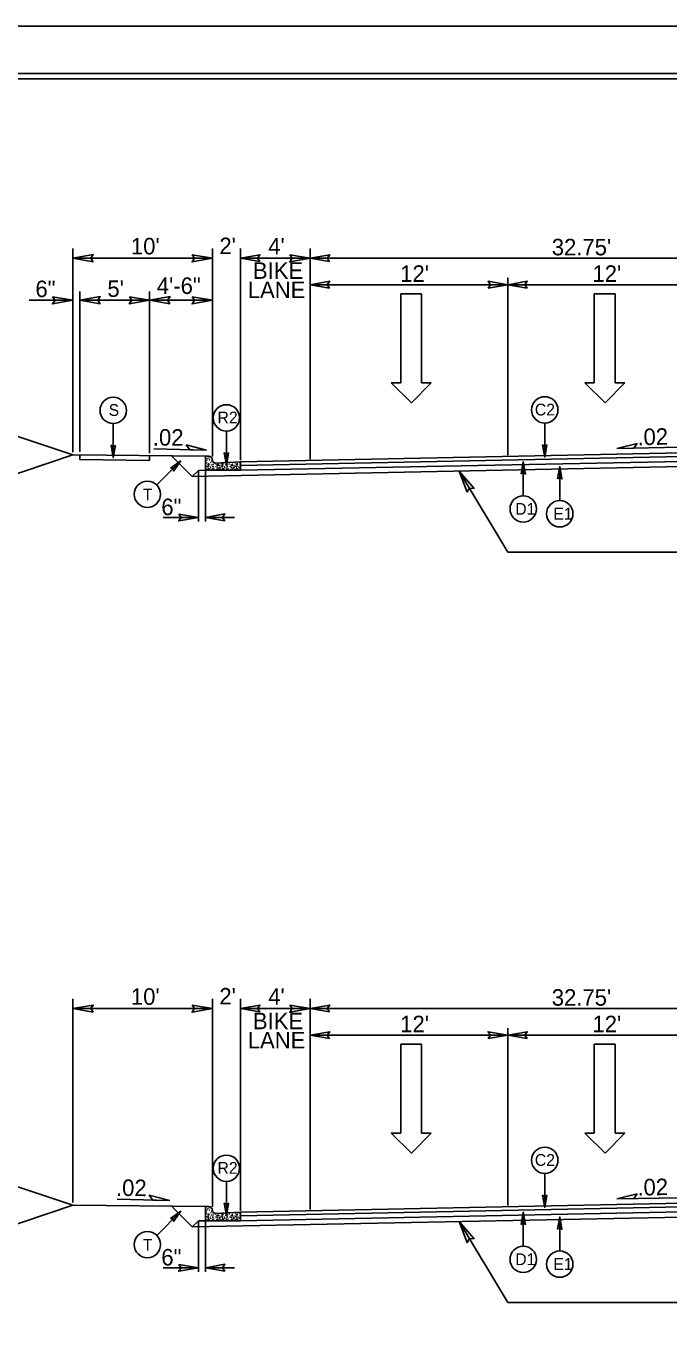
# Model space of a CAD drawing. Extents: x 957297 to 961629, y 830661 to 840840.
# Drawn here: x 959105 to 959409, y 837689 to 838306 of the extents above; entities that cross this region are included whole.
import ezdxf

# ---------------------------------------------------------------- set-up
doc = ezdxf.new("R2010")
doc.units = 0
for name, color, linetype in [('Old_Level_1', 7, 'Continuous'), ('Old_Level_11', 7, 'Continuous'), ('Old_Level_3', 7, 'Continuous'), ('Prop Dimension Text', 7, 'Continuous'), ('Prop Lane Arrow CELL', 7, 'Continuous'), ('Sheet Plot Border Inside CELL', 7, 'Continuous'), ('Sheet Plot Border Outside CELL', 7, 'Continuous'), ('Sheet Typical CELL', 7, 'Continuous'), ('Typical ID Circle CELL', 7, 'Continuous'), ('Typical Terminator CELL', 7, 'Continuous'), ('Typical Text ID Circle CELL', 7, 'Continuous')]:
    doc.layers.add(name, color=color, linetype=linetype)

# ---------------------------------------------------------------- blocks, each defined once
blk = doc.blocks.new('Lane Arrow Through')
at = {"layer": 'Prop Lane Arrow CELL'}
for p, q in [((-3.15, 1.6), (-3.15, 3.1)), ((-3.15, 3.1), (0, 0)), ((-17.15, 1.6), (-3.15, 1.6)), ((-17.15, -1.7), (-17.15, 1.6)), ((0, 0), (-3.15, -3.2)), ((-3.15, -1.7), (-17.15, -1.7)), ((-3.15, -3.2), (-3.15, -1.7))]:
    blk.add_line(p, q, dxfattribs=at)

msp = doc.modelspace()

# ---------------------------------------------------------------- linework, layer by layer
at = {"layer": 'Old_Level_1'}
for p, q in [((959127.17, 838104.82), (959127.17, 838201.14)), ((959193.21, 838102.83), (959193.21, 838201.14)), ((959206.42, 838100.98), (959206.42, 838201.14)), ((959239.42, 838201.14), (959239.42, 838101.52)), ((959127.17, 838196.51), (959193.21, 838196.51)), ((959206.42, 838196.51), (959239.42, 838196.51)), ((959239.42, 838196.51), (959494.54, 838196.51)), ((959332.9, 838187.33), (959332.9, 838103.42)), ((959130.47, 838180.83), (959130.47, 838104.96)), ((959163.49, 838180.83), (959163.49, 838104.33)), ((959239.42, 838183.97), (959332.9, 838183.97)), ((959332.9, 838183.97), (959426.38, 838183.97)), ((959127.17, 838176.66), (959106.5, 838176.66)), ((959130.47, 838176.66), (959163.49, 838176.66)), ((959163.49, 838176.66), (959193.21, 838176.66)), ((959127.17, 838103.52), (959049.98, 838129.25)), ((959165.47, 838106.35), (959190.45, 838105.85)), ((959414.71, 838107.12), (959384.5, 838106.51)), ((959049.98, 838077.78), (959127.17, 838103.52)), ((959127.17, 838103.52), (959190.13, 838102.89)), ((959130.47, 838103.48), (959130.47, 838101.3)), ((959130.47, 838101.3), (959163.49, 838100.97)), ((959163.49, 838103.15), (959163.49, 838100.97)), ((959183.65, 838093.3), (959173.9, 838103.05)), ((959494.54, 838106.06), (959206.42, 838100.23)), ((959494.54, 838104.34), (959206.42, 838098.51)), ((959494.54, 838102.08), (959206.42, 838096.25)), ((959494.54, 838099.58), (959183.65, 838093.3)), ((959186.54, 838096.19), (959183.65, 838093.3)), ((959189.84, 838096.25), (959186.54, 838096.19)), ((959186.54, 838072.03), (959186.54, 838095.99)), ((959189.84, 838072.03), (959189.84, 838095.99)), ((959332.9, 838057.59), (959309.9, 838095.85)), ((959169.94, 838073.99), (959186.54, 838073.99)), ((959189.84, 838073.99), (959203.57, 838073.99)), ((959332.9, 838057.59), (959459, 838057.59)), ((959127.17, 837750.06), (959127.17, 837846.37)), ((959127.17, 837841.75), (959193.21, 837841.75)), ((959193.21, 837748.07), (959193.21, 837846.37)), ((959206.42, 837746.21), (959206.42, 837846.37)), ((959206.42, 837841.75), (959239.42, 837841.75)), ((959239.42, 837846.37), (959239.42, 837746.76)), ((959239.42, 837841.75), (959494.54, 837841.75)), ((959239.42, 837829.21), (959332.9, 837829.21)), ((959332.9, 837832.57), (959332.9, 837748.66)), ((959332.9, 837829.21), (959426.38, 837829.21)), ((959127.17, 837748.75), (959049.98, 837774.48)), ((959049.98, 837723.02), (959127.17, 837748.75)), ((959127.17, 837748.75), (959190.13, 837748.12)), ((959148.05, 837751.59), (959173.02, 837751.09)), ((959494.54, 837751.3), (959206.42, 837745.47)), ((959494.54, 837749.57), (959206.42, 837743.75)), ((959414.71, 837752.36), (959384.5, 837751.75)), ((959183.65, 837738.53), (959173.9, 837748.29)), ((959494.54, 837744.82), (959183.65, 837738.53)), ((959494.54, 837747.32), (959206.42, 837741.49)), ((959186.54, 837741.42), (959183.65, 837738.53)), ((959189.84, 837741.49), (959186.54, 837741.42)), ((959186.54, 837717.27), (959186.54, 837741.23)), ((959189.84, 837717.27), (959189.84, 837741.23)), ((959332.9, 837702.82), (959309.9, 837741.09)), ((959169.94, 837719.23), (959186.54, 837719.23)), ((959189.84, 837719.23), (959203.57, 837719.23)), ((959332.9, 837702.82), (959459, 837702.82))]:
    msp.add_line(p, q, dxfattribs=at)
at = {"layer": 'Old_Level_11'}
for p, q in [((959182.44, 838106.01), (959180.71, 838108.27)), ((959180.71, 838108.27), (959190.45, 838105.85)), ((959384.5, 838106.51), (959394.25, 838108.94)), ((959392.52, 838106.67), (959384.5, 838106.51)), ((959394.25, 838108.94), (959392.52, 838106.67)), ((959190.45, 838105.85), (959182.44, 838106.01)), ((959165.02, 837751.25), (959163.29, 837753.51)), ((959163.29, 837753.51), (959173.02, 837751.09)), ((959173.02, 837751.09), (959165.02, 837751.25)), ((959384.5, 837751.75), (959394.25, 837754.17)), ((959392.52, 837751.91), (959384.5, 837751.75)), ((959394.25, 837754.17), (959392.52, 837751.91))]:
    msp.add_line(p, q, dxfattribs=at)
for points in [[(959136.78, 838194.86), (959127.17, 838196.51), (959136.83, 838198.22), (959135.61, 838196.51)], [(959183.6, 838198.17), (959193.21, 838196.51), (959183.54, 838194.8), (959184.77, 838196.51)], [(959229.81, 838198.17), (959239.42, 838196.51), (959229.75, 838194.8), (959230.98, 838196.51)], [(959117.56, 838178.32), (959127.17, 838176.66), (959117.5, 838174.94), (959118.73, 838176.66)], [(959140.08, 838175.01), (959130.47, 838176.66), (959140.13, 838178.37), (959138.91, 838176.66)], [(959153.88, 838178.32), (959163.49, 838176.66), (959153.82, 838174.94), (959155.05, 838176.66)], [(959173.1, 838175.01), (959163.49, 838176.66), (959173.15, 838178.37), (959171.93, 838176.66)], [(959183.6, 838178.32), (959193.21, 838176.66), (959183.54, 838174.94), (959184.77, 838176.66)], [(959313.78, 838085.85), (959309.9, 838095.85), (959316.98, 838087.71), (959314.68, 838087.89)], [(959136.78, 837840.1), (959127.17, 837841.75), (959136.83, 837843.46), (959135.61, 837841.75)], [(959183.6, 837843.41), (959193.21, 837841.75), (959183.54, 837840.03), (959184.77, 837841.75)], [(959229.81, 837843.41), (959239.42, 837841.75), (959229.75, 837840.03), (959230.98, 837841.75)], [(959313.78, 837731.08), (959309.9, 837741.09), (959316.98, 837732.95), (959314.68, 837733.13)]]:
    msp.add_lwpolyline(points, close=True, dxfattribs=at)
at = {"layer": 'Old_Level_3'}
for p, q in [((959189.84, 838099.57), (959189.84, 838102.6)), ((959190.13, 838102.89), (959191.5, 838102.89)), ((959193.29, 838100.84), (959193.18, 838100.69)), ((959193.18, 838100.69), (959193.33, 838100.73)), ((959194.88, 838099.66), (959206.42, 838100.23)), ((959206.42, 838100.23), (959206.42, 838096.25)), ((959189.84, 838096.25), (959189.84, 838099.57)), ((959206.42, 838096.25), (959189.84, 838096.25)), ((959191.03, 838096.63), (959191.5, 838097.29)), ((959191.67, 838096.67), (959191.03, 838096.63)), ((959191.12, 838099.34), (959191.12, 838098.76)), ((959191.7, 838099.31), (959191.12, 838099.34)), ((959191.12, 838098.76), (959191.7, 838099.31)), ((959191.5, 838097.29), (959191.67, 838096.67)), ((959194.88, 838099.66), (959194.88, 838099.66)), ((959195.15, 838096.37), (959195.49, 838096.97)), ((959196.04, 838096.58), (959195.15, 838096.37)), ((959195.34, 838098.93), (959195.43, 838098.44)), ((959196.16, 838098.7), (959195.34, 838098.93)), ((959195.43, 838098.44), (959196.16, 838098.7)), ((959195.49, 838096.97), (959196.04, 838096.58)), ((959197.76, 838096.63), (959198.22, 838097.29)), ((959198.4, 838096.67), (959197.76, 838096.63)), ((959197.85, 838099.34), (959197.85, 838098.76)), ((959198.43, 838099.31), (959197.85, 838099.34)), ((959197.85, 838098.76), (959198.43, 838099.31)), ((959198.22, 838097.29), (959198.4, 838096.67)), ((959201.88, 838096.37), (959202.22, 838096.97)), ((959202.78, 838096.58), (959201.88, 838096.37)), ((959202.06, 838098.93), (959202.16, 838098.44)), ((959202.9, 838098.7), (959202.06, 838098.93)), ((959202.16, 838098.44), (959202.9, 838098.7)), ((959202.22, 838096.97), (959202.78, 838096.58)), ((959204.49, 838096.63), (959204.95, 838097.29)), ((959205.13, 838096.67), (959204.49, 838096.63)), ((959204.58, 838099.34), (959204.58, 838098.76)), ((959205.16, 838099.31), (959204.58, 838099.34)), ((959204.58, 838098.76), (959205.16, 838099.31)), ((959204.95, 838097.29), (959205.13, 838096.67)), ((959189.84, 837744.81), (959189.84, 837747.84)), ((959189.84, 837741.49), (959189.84, 837744.81)), ((959190.13, 837748.12), (959191.5, 837748.12)), ((959191.03, 837741.87), (959191.5, 837742.52)), ((959191.12, 837744.57), (959191.12, 837743.99)), ((959191.7, 837744.55), (959191.12, 837744.57)), ((959191.12, 837743.99), (959191.7, 837744.55)), ((959191.5, 837742.52), (959191.67, 837741.91)), ((959193.29, 837746.08), (959193.18, 837745.93)), ((959193.18, 837745.93), (959193.33, 837745.97)), ((959194.88, 837744.9), (959206.42, 837745.47)), ((959194.88, 837744.9), (959194.88, 837744.9)), ((959195.15, 837741.6), (959195.49, 837742.21)), ((959195.34, 837744.17), (959195.43, 837743.68)), ((959196.16, 837743.94), (959195.34, 837744.17)), ((959195.43, 837743.68), (959196.16, 837743.94)), ((959195.49, 837742.21), (959196.04, 837741.82)), ((959197.76, 837741.87), (959198.22, 837742.52)), ((959197.85, 837744.57), (959197.85, 837743.99)), ((959198.43, 837744.55), (959197.85, 837744.57)), ((959197.85, 837743.99), (959198.43, 837744.55)), ((959198.22, 837742.52), (959198.4, 837741.91)), ((959201.88, 837741.6), (959202.22, 837742.21)), ((959202.06, 837744.17), (959202.16, 837743.68)), ((959202.9, 837743.94), (959202.06, 837744.17)), ((959202.16, 837743.68), (959202.9, 837743.94)), ((959202.22, 837742.21), (959202.78, 837741.82)), ((959204.49, 837741.87), (959204.95, 837742.52)), ((959204.58, 837744.57), (959204.58, 837743.99)), ((959205.16, 837744.55), (959204.58, 837744.57)), ((959204.58, 837743.99), (959205.16, 837744.55)), ((959204.95, 837742.52), (959205.13, 837741.91)), ((959206.42, 837745.47), (959206.42, 837741.49)), ((959206.42, 837741.49), (959189.84, 837741.49)), ((959191.67, 837741.91), (959191.03, 837741.87)), ((959196.04, 837741.82), (959195.15, 837741.6)), ((959198.4, 837741.91), (959197.76, 837741.87)), ((959202.78, 837741.82), (959201.88, 837741.6)), ((959205.13, 837741.91), (959204.49, 837741.87))]:
    msp.add_line(p, q, dxfattribs=at)
for centre in [(959189.9, 838101.15), (959190.66, 838101.06), (959190.82, 838101.8), (959191.68, 838102.17), (959191.83, 838101.25), (959192.48, 838099.95), (959192.78, 838102.05), (959192.81, 838100.75), (959205.93, 838099.95), (959189.99, 838098.57), (959190.02, 838096.39), (959190.11, 838097.5), (959190.54, 838099.77), (959190.54, 838096.64), (959190.69, 838098.17), (959191.21, 838097.71), (959191.46, 838098.26), (959192.26, 838097.92), (959192.41, 838097.38), (959192.75, 838098.85), (959193.21, 838096.91), (959193.37, 838097.84), (959193.46, 838098.11), (959193.49, 838098.91), (959193.58, 838099.92), (959193.89, 838097.07), (959194.57, 838099.31), (959194.84, 838097.95), (959195.49, 838097.68), (959196.01, 838099.15), (959196.44, 838097.16), (959196.54, 838097.68), (959196.72, 838098.57), (959196.75, 838096.39), (959196.84, 838097.5), (959197.27, 838096.64), (959197.42, 838098.17), (959197.94, 838097.71), (959198.19, 838098.26), (959198.99, 838097.92), (959199.14, 838097.38), (959199.48, 838098.85), (959199.94, 838096.91), (959200.1, 838097.84), (959200.19, 838098.11), (959200.22, 838098.91), (959200.62, 838097.07), (959201.3, 838099.31), (959201.57, 838097.95), (959202.22, 838097.68), (959202.74, 838099.15), (959203.17, 838097.16), (959203.26, 838097.68), (959203.45, 838098.57), (959203.48, 838096.39), (959203.56, 838097.5), (959204, 838099.77), (959204, 838096.64), (959204.15, 838098.17), (959204.67, 838097.71), (959204.92, 838098.26), (959205.72, 838097.92), (959205.87, 838097.38), (959206.21, 838098.85), (959189.9, 837746.39), (959189.99, 837743.81), (959190.11, 837742.74), (959190.54, 837745.01), (959190.66, 837746.3), (959190.69, 837743.41), (959190.82, 837747.04), (959191.21, 837742.95), (959191.46, 837743.5), (959191.68, 837747.41), (959191.83, 837746.48), (959192.26, 837743.16), (959192.41, 837742.61), (959192.48, 837745.19), (959192.75, 837744.08), (959192.78, 837747.28), (959192.81, 837745.99), (959193.21, 837742.15), (959193.37, 837743.08), (959193.46, 837743.35), (959193.49, 837744.15), (959193.58, 837745.16), (959193.89, 837742.31), (959194.57, 837744.55), (959194.84, 837743.19), (959195.49, 837742.92), (959196.01, 837744.39), (959196.44, 837742.4), (959196.54, 837742.92), (959196.72, 837743.81), (959196.84, 837742.74), (959197.42, 837743.41), (959197.94, 837742.95), (959198.19, 837743.5), (959198.99, 837743.16), (959199.14, 837742.61), (959199.48, 837744.08), (959199.94, 837742.15), (959200.1, 837743.08), (959200.19, 837743.35), (959200.22, 837744.15), (959200.62, 837742.31), (959201.3, 837744.55), (959201.57, 837743.19), (959202.22, 837742.92), (959202.74, 837744.39), (959203.17, 837742.4), (959203.26, 837742.92), (959203.45, 837743.81), (959203.56, 837742.74), (959204, 837745.01), (959204.15, 837743.41), (959204.67, 837742.95), (959204.92, 837743.5), (959205.72, 837743.16), (959205.87, 837742.61), (959205.93, 837745.19), (959206.21, 837744.08), (959190.02, 837741.63), (959190.54, 837741.88), (959196.75, 837741.63), (959197.27, 837741.88), (959203.48, 837741.63), (959204, 837741.88)]:
    msp.add_circle(centre, 0.0432, dxfattribs=at)
for centre, radius, start, end in [((959190.13, 838102.6), 0.287, 90, 180), ((959190.02, 838102.81), 0.0432, 259.65309, 10.34691), ((959191.5, 838101.23), 1.66, 1.07335, 90), ((959194.79, 838101.29), 1.64, 181.07335, 272.86241), ((959189.81, 838097.68), 0.0432, 330.41728, 29.58272), ((959197.27, 838099.77), 0.0432, 167.77954, 17.93798), ((959200.31, 838099.92), 0.0432, 169.83737, 15.88014), ((959190.13, 837747.84), 0.287, 90, 180), ((959189.81, 837742.92), 0.0432, 330.41728, 29.58272), ((959190.02, 837748.05), 0.0432, 259.65309, 10.34691), ((959191.5, 837746.47), 1.66, 1.07335, 90), ((959194.79, 837746.53), 1.64, 181.07335, 272.86241), ((959197.27, 837745.01), 0.0432, 167.77954, 17.93798), ((959200.31, 837745.16), 0.0432, 169.83737, 15.88014)]:
    msp.add_arc(centre, radius, start, end, dxfattribs=at)
at = {"layer": 'Sheet Plot Border Inside CELL'}
msp.add_lwpolyline([(960390.3, 838283.82), (958723.8, 838283.82), (958723.8, 837228.72), (960390.3, 837228.72)], close=True, dxfattribs=at)
at = {"layer": 'Sheet Plot Border Outside CELL'}
msp.add_lwpolyline([(960394.8, 838306.27), (958710.8, 838306.27), (958710.8, 837206.27), (960394.8, 837206.27)], close=True, dxfattribs=at)
at = {"layer": 'Sheet Typical CELL'}
msp.add_lwpolyline([(960377.8, 838281.27), (958877.8, 838281.27), (958877.8, 837231.27), (960377.8, 837231.27)], close=True, dxfattribs=at)
at = {"layer": 'Typical ID Circle CELL'}
for p, q in [((959350.46, 838118.59), (959350.46, 838102.5)), ((959146.26, 838118.37), (959146.26, 838102.28)), ((959199.79, 838114.82), (959199.79, 838098.73)), ((959166.83, 838089.32), (959178.2, 838100.7)), ((959340.26, 838084.2), (959340.26, 838100.29)), ((959357.55, 838081.92), (959357.55, 838098.01)), ((959350.46, 837763.82), (959350.46, 837747.74)), ((959199.79, 837760.06), (959199.79, 837743.97)), ((959166.83, 837734.56), (959178.2, 837745.93)), ((959340.26, 837729.44), (959340.26, 837745.52)), ((959357.55, 837727.16), (959357.55, 837743.25))]:
    msp.add_line(p, q, dxfattribs=at)
for centre in [(959146.26, 838124.59), (959350.46, 838124.81), (959199.79, 838121.04), (959162.43, 838084.92), (959340.26, 838077.98), (959357.55, 838075.7), (959350.46, 837770.05), (959199.79, 837766.28), (959162.43, 837730.16), (959340.26, 837723.21), (959357.55, 837720.94)]:
    msp.add_circle(centre, 6.23, dxfattribs=at)
at = {"layer": 'Typical Terminator CELL'}
for points in [[(959215.64, 838194.93), (959206.42, 838196.51), (959215.69, 838198.15), (959214.51, 838196.51)], [(959248.64, 838194.93), (959239.42, 838196.51), (959248.69, 838198.15), (959247.51, 838196.51)], [(959248.64, 838182.38), (959239.42, 838183.97), (959248.69, 838185.61), (959247.51, 838183.97)], [(959323.67, 838182.38), (959332.9, 838183.97), (959323.62, 838185.61), (959324.8, 838183.97)], [(959342.12, 838182.38), (959332.9, 838183.97), (959342.17, 838185.61), (959340.99, 838183.97)], [(959147.26, 838108.05), (959146.26, 838102.28), (959145.24, 838108.08), (959146.26, 838107.34)], [(959351.45, 838108.26), (959350.46, 838102.5), (959349.44, 838108.29), (959350.46, 838107.56)], [(959173.42, 838097.32), (959178.2, 838100.7), (959174.83, 838095.87), (959174.62, 838097.12)], [(959200.79, 838104.49), (959199.79, 838098.73), (959198.77, 838104.53), (959199.79, 838103.79)], [(959339.27, 838094.52), (959340.26, 838100.29), (959341.28, 838094.49), (959340.26, 838095.23)], [(959356.55, 838092.25), (959357.55, 838098.01), (959358.57, 838092.21), (959357.55, 838092.95)], [(959177.32, 838075.58), (959186.54, 838073.99), (959177.27, 838072.35), (959178.45, 838073.99)], [(959199.07, 838072.4), (959189.84, 838073.99), (959199.12, 838075.63), (959197.94, 838073.99)], [(959215.64, 837840.16), (959206.42, 837841.75), (959215.69, 837843.39), (959214.51, 837841.75)], [(959248.64, 837840.16), (959239.42, 837841.75), (959248.69, 837843.39), (959247.51, 837841.75)], [(959248.64, 837827.62), (959239.42, 837829.21), (959248.69, 837830.85), (959247.51, 837829.21)], [(959323.67, 837827.62), (959332.9, 837829.21), (959323.62, 837830.85), (959324.8, 837829.21)], [(959342.12, 837827.62), (959332.9, 837829.21), (959342.17, 837830.85), (959340.99, 837829.21)], [(959200.79, 837749.73), (959199.79, 837743.97), (959198.77, 837749.76), (959199.79, 837749.03)], [(959351.45, 837753.5), (959350.46, 837747.74), (959349.44, 837753.53), (959350.46, 837752.8)], [(959173.42, 837742.56), (959178.2, 837745.93), (959174.83, 837741.11), (959174.62, 837742.36)], [(959339.27, 837739.76), (959340.26, 837745.52), (959341.28, 837739.73), (959340.26, 837740.46)], [(959356.55, 837737.48), (959357.55, 837743.25), (959358.57, 837737.45), (959357.55, 837738.19)], [(959177.32, 837720.82), (959186.54, 837719.23), (959177.27, 837717.59), (959178.45, 837719.23)], [(959199.07, 837717.64), (959189.84, 837719.23), (959199.12, 837720.87), (959197.94, 837719.23)]]:
    msp.add_lwpolyline(points, close=True, dxfattribs=at)

# ---------------------------------------------------------------- block references
at = {"layer": 'Old_Level_1', "xscale": 3, "yscale": 3, "rotation": -90.00000000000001}
for p in [(959287.38, 838128.21), (959378.99, 838128.21), (959287.38, 837773.45), (959378.99, 837773.45)]:
    msp.add_blockref('Lane Arrow Through', p, dxfattribs=at)

# ---------------------------------------------------------------- texts
at = {"layer": 'Old_Level_3'}
for s, p in [("10'", (959154.64, 838198.32)), ("2'", (959196.48, 838198.46)), ("4'", (959219.61, 838198.34)), ('BIKE', (959212.37, 838186.78)), ('4\'-6"', (959166.89, 838179.63)), ('6"', (959109.45, 838178.13)), ("5'", (959143.5, 838178.22)), ('LANE', (959209.92, 838177.68)), ("10'", (959154.64, 837843.56)), ("2'", (959196.48, 837843.7)), ("4'", (959219.61, 837843.58)), ('BIKE', (959212.37, 837832.01)), ('LANE', (959209.92, 837822.92))]:
    msp.add_text(s, height=7.801, dxfattribs=at).set_placement(p)
for p in [(959164.98, 838107.98), (959147.55, 837753.21)]:
    msp.add_text('.02', height=7.801, rotation=359.43356, dxfattribs=at).set_placement(p)
at = {"layer": 'Prop Dimension Text'}
for s, rotation, p in [("32.75'", 0, (959353.77, 838197.89)), ("12'", 0, (959282.07, 838185.35)), ("12'", 0, (959373.02, 838185.35)), ('.02', 1.18394, (959394.36, 838108.09)), ('6"', 0, (959169.02, 838075.07)), ("32.75'", 0, (959353.77, 837843.13)), ("12'", 0, (959282.07, 837830.59)), ("12'", 0, (959373.02, 837830.59)), ('.02', 1.18394, (959394.36, 837753.33)), ('6"', 0, (959169.02, 837720.31))]:
    msp.add_text(s, height=7.801, rotation=rotation, dxfattribs=at).set_placement(p)
at = {"layer": 'Typical Text ID Circle CELL'}
for s, height, p in [('S', 5.57, (959144.09, 838121.96)), ('C2', 5.572, (959345.75, 838122.18)), ('R2', 5.572, (959195.59, 838118.41)), ('D1', 5.572, (959336.47, 838075.23)), ('E1', 5.572, (959354.51, 838072.96)), ('C2', 5.572, (959345.75, 837767.42)), ('R2', 5.572, (959195.59, 837763.65)), ('D1', 5.572, (959336.47, 837720.47)), ('E1', 5.572, (959354.51, 837718.2))]:
    msp.add_text(s, height=height, dxfattribs=at).set_placement(p)
for p in [(959160.28, 838082.02), (959160.28, 837727.26)]:
    msp.add_text('T', height=5.57, rotation=360, dxfattribs=at).set_placement(p)

doc.saveas('drawing.dxf')
